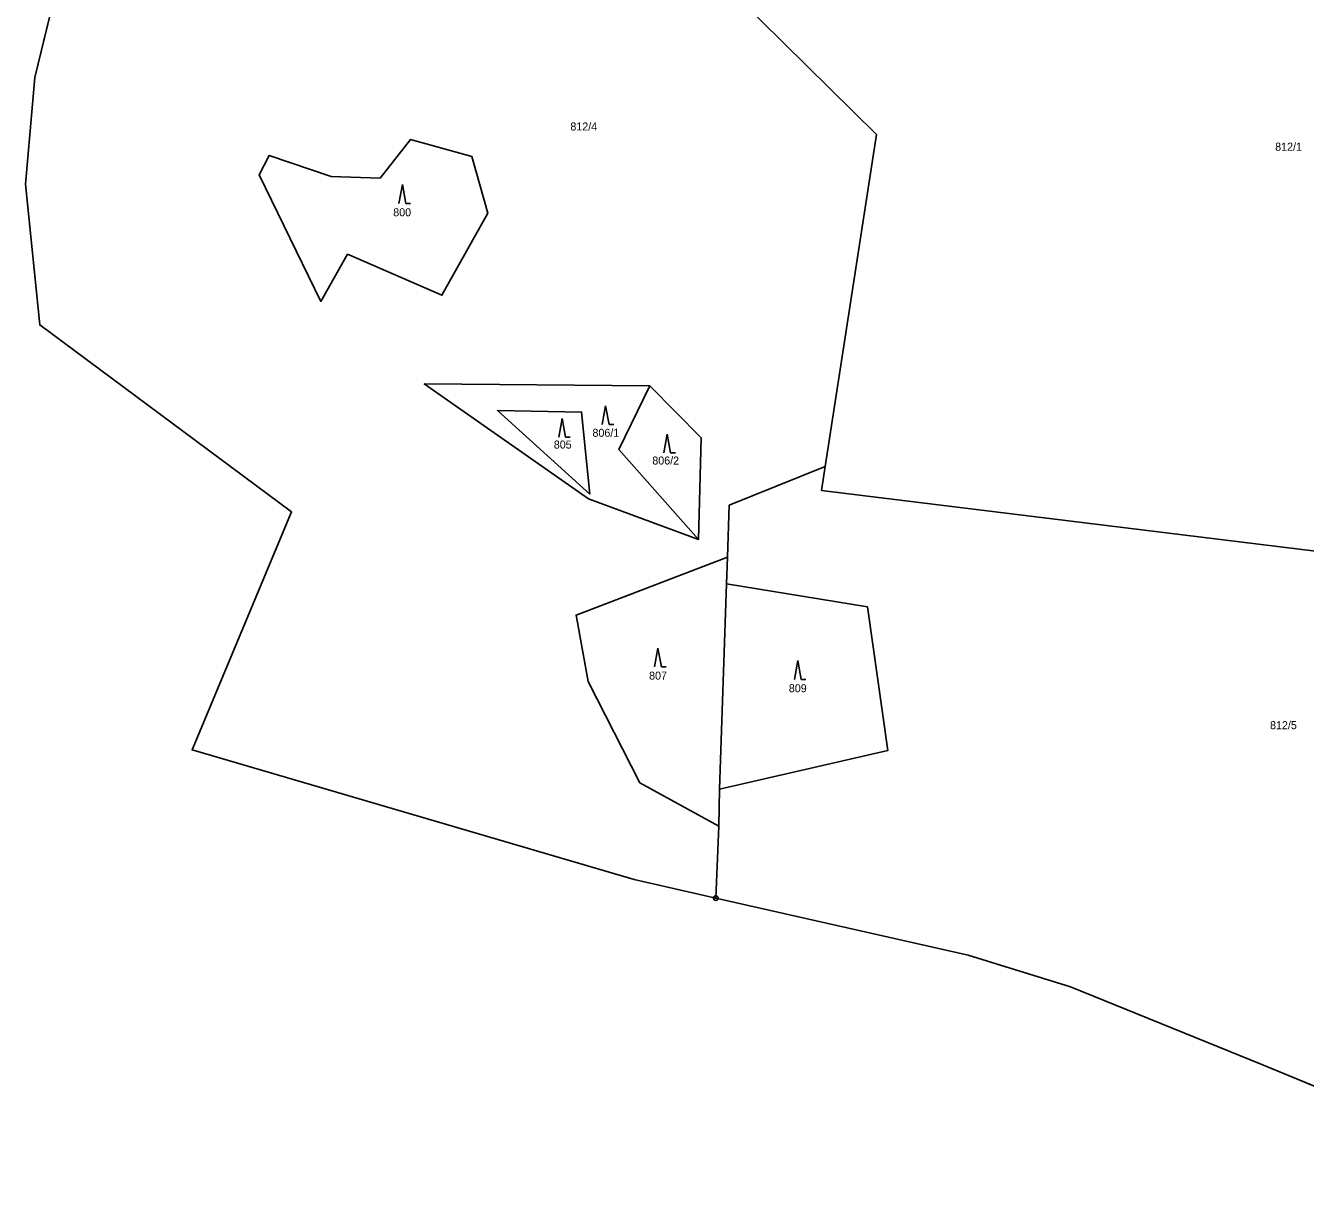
# Model space of a CAD drawing. Extents: x -760642 to -757221, y -1092371 to -1088855.
# Drawn here: x -760535 to -760263.2, y -1092081.4 to -1091835.2 of the extents above; entities that cross this region are included whole.
import ezdxf

# ---------------------------------------------------------------- set-up
doc = ezdxf.new("R2010")
doc.units = 0
for name, color, linetype in [('Vrstva 1', 7, 'Continuous'), ('Vrstva 13', 7, 'Continuous'), ('Vrstva 18', 7, 'Continuous'), ('Vrstva 24', 7, 'Continuous'), ('Vrstva 25', 7, 'Continuous'), ('Vrstva 28', 7, 'Continuous'), ('Vrstva 30', 7, 'Continuous')]:
    doc.layers.add(name, color=color, linetype=linetype)

msp = doc.modelspace()

# ---------------------------------------------------------------- linework, layer by layer
at = {"layer": 'Vrstva 1'}
for p, q in [((-760384.56, -1091828.45), (-760354.35, -1091858.32)), ((-760459.75, -1091867.58), (-760453.26, -1091859.35)), ((-760453.26, -1091859.35), (-760440.28, -1091862.99)), ((-760354.35, -1091858.32), (-760365.22, -1091928.78)), ((-760485.45, -1091866.89), (-760483.29, -1091862.73)), ((-760483.29, -1091862.73), (-760470.13, -1091867.23)), ((-760440.28, -1091862.99), (-760436.89, -1091874.98)), ((-760485.45, -1091866.89), (-760472.3, -1091893.72)), ((-760470.13, -1091867.23), (-760459.75, -1091867.58)), ((-760446.6, -1091892.43), (-760436.89, -1091874.98)), ((-760466.67, -1091883.68), (-760472.3, -1091893.72)), ((-760466.67, -1091883.68), (-760446.6, -1091892.43)), ((-760402.46, -1091911.63), (-760450.36, -1091911.25)), ((-760450.36, -1091911.25), (-760415.5, -1091935.62)), ((-760402.46, -1091911.63), (-760409.04, -1091925.19)), ((-760391.59, -1091922.66), (-760402.46, -1091911.63)), ((-760434.82, -1091916.86), (-760416.95, -1091917.24)), ((-760434.82, -1091916.86), (-760415.22, -1091934.66)), ((-760416.95, -1091917.24), (-760415.22, -1091934.66)), ((-760392.09, -1091944.25), (-760391.59, -1091922.66)), ((-760409.04, -1091925.19), (-760392.09, -1091944.25)), ((-760385.62, -1091936.96), (-760365.22, -1091928.78)), ((-760365.22, -1091928.78), (-760366.01, -1091933.88)), ((-760366.01, -1091933.88), (-760197.02, -1091954.59)), ((-760415.5, -1091935.62), (-760392.09, -1091944.25)), ((-760385.62, -1091936.96), (-760386, -1091948.04)), ((-760418.13, -1091960.31), (-760386, -1091948.04)), ((-760386, -1091948.04), (-760386.19, -1091953.66)), ((-760386.19, -1091953.66), (-760387.67, -1091997.29)), ((-760356.26, -1091958.54), (-760386.19, -1091953.66)), ((-760418.13, -1091960.31), (-760415.57, -1091974.41)), ((-760356.26, -1091958.54), (-760351.9, -1091989.06)), ((-760415.57, -1091974.41), (-760404.58, -1091995.92)), ((-760351.9, -1091989.06), (-760387.67, -1091997.29)), ((-760404.58, -1091995.92), (-760387.82, -1092005.11)), ((-760387.67, -1091997.29), (-760387.82, -1092005.11)), ((-760387.82, -1092005.11), (-760388.44, -1092020.41))]:
    msp.add_line(p, q, dxfattribs=at)
at = {"layer": 'Vrstva 13'}
for p, q in [((-760523.82, -1091808), (-760533.06, -1091846.18)), ((-760535.02, -1091868.83), (-760533.06, -1091846.18)), ((-760535.02, -1091868.83), (-760532, -1091898.73)), ((-760532, -1091898.73), (-760478.55, -1091938.41)), ((-760499.65, -1091988.96), (-760478.55, -1091938.41)), ((-760499.65, -1091988.96), (-760405.78, -1092016.48)), ((-760405.78, -1092016.48), (-760388.44, -1092020.41)), ((-760388.44, -1092020.41), (-760334.85, -1092032.55)), ((-760334.85, -1092032.55), (-760313.11, -1092039.26)), ((-760313.11, -1092039.26), (-760272.51, -1092055.72)), ((-760272.51, -1092055.72), (-760210.14, -1092081.39))]:
    msp.add_line(p, q, dxfattribs=at)
at = {"layer": 'Vrstva 24'}
for radius in [0.5, 0.0327]:
    msp.add_circle((-760388.44, -1092020.41), radius, dxfattribs=at)
at = {"layer": 'Vrstva 25'}
for p, q in [((-760455.012, -1091868.949), (-760455.745, -1091872.949)), ((-760455.012, -1091868.949), (-760454.279, -1091872.949)), ((-760454.279, -1091872.949), (-760453.279, -1091872.949)), ((-760411.852, -1091915.879), (-760412.585, -1091919.879)), ((-760411.852, -1091915.879), (-760411.119, -1091919.879)), ((-760421.082, -1091918.569), (-760421.815, -1091922.569)), ((-760421.082, -1091918.569), (-760420.349, -1091922.569)), ((-760411.119, -1091919.879), (-760410.119, -1091919.879)), ((-760420.349, -1091922.569), (-760419.349, -1091922.569)), ((-760398.772, -1091921.889), (-760399.505, -1091925.889)), ((-760398.772, -1091921.889), (-760398.039, -1091925.889)), ((-760398.039, -1091925.889), (-760397.039, -1091925.889)), ((-760400.732, -1091967.309), (-760401.465, -1091971.309)), ((-760400.732, -1091967.309), (-760399.999, -1091971.309)), ((-760399.999, -1091971.309), (-760398.999, -1091971.309)), ((-760371.032, -1091969.989), (-760371.765, -1091973.989)), ((-760371.032, -1091969.989), (-760370.299, -1091973.989)), ((-760370.299, -1091973.989), (-760369.299, -1091973.989))]:
    msp.add_line(p, q, dxfattribs=at)
at = {"layer": 'Vrstva 28'}
msp.add_lwpolyline([(-760210.14, -1092081.39), (-760272.51, -1092055.72), (-760313.11, -1092039.26), (-760334.85, -1092032.55), (-760388.44, -1092020.41), (-760405.78, -1092016.48), (-760499.65, -1091988.96), (-760478.55, -1091938.41), (-760532, -1091898.73), (-760535.02, -1091868.83), (-760533.06, -1091846.18), (-760523.82, -1091808)], dxfattribs=at)
at = {"layer": 'Vrstva 30'}
for points in [[(-760466.67, -1091883.68), (-760446.6, -1091892.43), (-760436.89, -1091874.98), (-760440.28, -1091862.99), (-760453.26, -1091859.35), (-760459.75, -1091867.58), (-760470.13, -1091867.23), (-760483.29, -1091862.73), (-760485.45, -1091866.89), (-760472.3, -1091893.72), (-760466.67, -1091883.68)], [(-760409.04, -1091925.19), (-760402.46, -1091911.63), (-760450.36, -1091911.25), (-760415.5, -1091935.62), (-760392.09, -1091944.25), (-760409.04, -1091925.19)], [(-760391.59, -1091922.66), (-760402.46, -1091911.63), (-760409.04, -1091925.19), (-760392.09, -1091944.25), (-760391.59, -1091922.66)], [(-760415.22, -1091934.66), (-760416.95, -1091917.24), (-760434.82, -1091916.86), (-760415.22, -1091934.66)], [(-760386.19, -1091953.66), (-760386, -1091948.04), (-760418.13, -1091960.31), (-760415.57, -1091974.41), (-760404.58, -1091995.92), (-760387.82, -1092005.11), (-760387.67, -1091997.29), (-760386.19, -1091953.66)], [(-760386.19, -1091953.66), (-760387.67, -1091997.29), (-760351.9, -1091989.06), (-760356.26, -1091958.54), (-760386.19, -1091953.66)]]:
    msp.add_lwpolyline(points, dxfattribs=at)

# ---------------------------------------------------------------- texts
at = {"layer": 'Vrstva 18'}
for s, p in [('812/4', (-760419.33, -1091857.45)), ('812/1', (-760269.66, -1091861.74)), ('800', (-760456.95, -1091875.66)), ('806/1', (-760414.64, -1091922.47)), ('805', (-760422.85, -1091924.97)), ('806/2', (-760401.93, -1091928.36)), ('807', (-760402.61, -1091974.02)), ('809', (-760372.94, -1091976.7)), ('812/5', (-760270.75, -1091984.54))]:
    msp.add_text(s, height=1.7, dxfattribs=at).set_placement(p)

doc.saveas('drawing.dxf')
